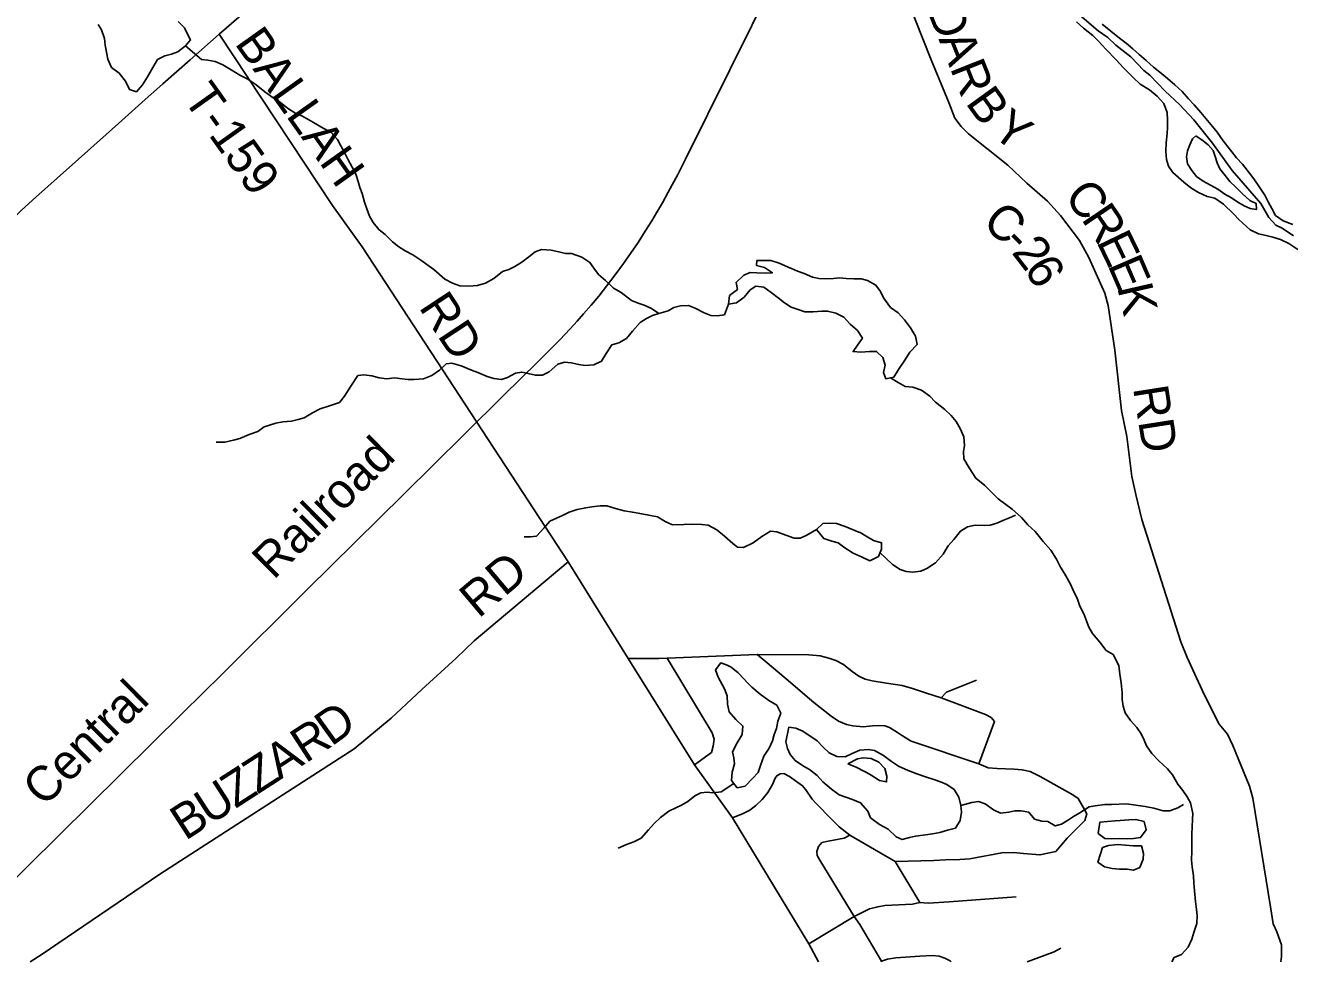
# Model space of a CAD drawing. Extents: x 114604 to 551442, y 316898 to 567001.
# Drawn here: x 150354 to 161190, y 317643 to 325659 of the extents above; entities that cross this region are included whole.
import ezdxf

# ---------------------------------------------------------------- set-up
doc = ezdxf.new("R2010")
doc.units = 0
for name, color, linetype in [('_CIVIL_CONSTRUCTION', 7, 'Continuous'), ('DV_X_County_Line', 7, 'Continuous'), ('GE_P_Alignment_1000_Bearings', 7, 'Continuous'), ('GE_P_Alignment_1000_Cardinal_Points', 7, 'Continuous'), ('GE_P_Alignment_1000_Stations', 7, 'Continuous'), ('GE_P_Alignment_100_Bearings', 7, 'Continuous'), ('GE_P_Alignment_500_Bearings', 7, 'Continuous'), ('GE_P_Alignment_500_Distances', 7, 'Continuous'), ('MT_X_Edge_Line', 7, 'Continuous'), ('PM_P_Cells', 7, 'Continuous'), ('PM_P_CL_Double_Solid', 7, 'Continuous'), ('PM_P_Crosswalk', 7, 'Continuous')]:
    doc.layers.add(name, color=color, linetype=linetype)

msp = doc.modelspace()

# ---------------------------------------------------------------- linework, layer by layer
at = {"layer": '_CIVIL_CONSTRUCTION'}
for points in [[(152012, 325582), (152182, 325729), (152420, 325929), (152650, 326122), (152844, 326291), (153053, 326482), (153139, 326566), (153208, 326636), (153270, 326699)], [(151530, 325157), (151764, 325363), (152012, 325582)], [(149966, 323637), (150047, 323753), (150109, 323837), (150170, 323915), (150244, 323999), (150321, 324077), (150445, 324189), (150810, 324514), (151152, 324818), (151380, 325023), (151502, 325132), (151530, 325157)]]:
    msp.add_lwpolyline(points, dxfattribs=at)
at = {"layer": 'DV_X_County_Line'}
msp.add_line((160370, 324712), (160342, 324688), dxfattribs=at)
for points in [[(159347, 325690), (159409, 325634), (159488, 325572), (159538, 325522), (159598, 325456), (159688, 325364), (159745, 325300), (159833, 325212), (159893, 325156), (159973, 325106), (160040, 325053), (160096, 324991), (160124, 324913), (160128, 324847), (160127, 324784), (160125, 324732), (160115, 324652), (160113, 324578), (160119, 324510), (160136, 324452), (160174, 324398), (160266, 324316), (160328, 324268), (160392, 324228), (160467, 324194), (160533, 324179), (160607, 324127), (160693, 324045), (160739, 323995), (160834, 323907), (160906, 323875), (160972, 323859), (161028, 323845), (161094, 323825), (161166, 323792), (161243, 323740)], [(161200, 323954), (161116, 323986), (161052, 324032), (161021, 324092), (160989, 324148), (160959, 324206), (160915, 324274), (160865, 324344), (160830, 324394), (160768, 324470), (160718, 324525), (160658, 324601), (160603, 324671), (160551, 324743), (160513, 324793), (160469, 324845), (160411, 324913), (160354, 324977), (160306, 325031), (160252, 325093), (160190, 325149), (160127, 325203), (160061, 325257), (160007, 325301), (159945, 325359), (159885, 325409), (159830, 325457), (159772, 325505), (159716, 325548), (159642, 325608), (159567, 325670)], [(160342, 324688), (160318, 324636), (160299, 324584), (160291, 324532), (160299, 324472), (160336, 324416), (160374, 324366), (160432, 324326), (160559, 324257), (160617, 324213), (160676, 324182), (160730, 324144), (160784, 324113), (160835, 324091), (160889, 324083), (160886, 324133), (160832, 324159), (160766, 324219), (160711, 324274), (160659, 324322), (160620, 324374), (160576, 324431), (160551, 324483), (160535, 324535), (160517, 324587), (160474, 324637), (160422, 324679), (160372, 324710), (160370, 324712)]]:
    msp.add_lwpolyline(points, dxfattribs=at)
at = {"layer": 'GE_P_Alignment_1000_Bearings'}
msp.add_lwpolyline([(149843, 317937), (151701, 319773), (152038, 320106), (152766, 320828), (153590, 321644), (154110, 322157), (154448, 322494), (154735, 322774), (154839, 322878), (154926, 322967), (155015, 323060), (155076, 323125), (155131, 323189), (155195, 323263), (155260, 323341), (155327, 323425), (155400, 323522), (155472, 323620), (155533, 323706), (155598, 323801), (155658, 323896), (155714, 323985), (155754, 324053), (155805, 324140), (155855, 324231), (155936, 324383), (156002, 324512), (156761, 326045)], dxfattribs=at)
at = {"layer": 'GE_P_Alignment_1000_Cardinal_Points'}
for p, q in [((155513, 320239), (155775, 320240)), ((158009, 318149), (157796, 318501))]:
    msp.add_line(p, q, dxfattribs=at)
for points in [[(152012, 325582), (152983, 324117), (153235, 323762), (155000, 321065), (155513, 320239), (156079, 319328), (156406, 318875), (157057, 317796), (157142, 317643)], [(150395, 317643), (150497, 317708), (151504, 318393), (153169, 319466), (153485, 319728), (153747, 319974), (154041, 320242), (154194, 320391), (155000, 321065)], [(155775, 320240), (155845, 320241), (156616, 320272), (156621, 320272)], [(156079, 319328), (156224, 319435), (156240, 319487), (156247, 319547), (156231, 319603), (155845, 320241)], [(156616, 320272), (156683, 320215), (156865, 320066), (157100, 319863), (157249, 319744), (157313, 319701), (157381, 319673), (157435, 319661), (157523, 319654), (157602, 319662), (157655, 319664), (157707, 319663), (157749, 319647), (157817, 319604), (157859, 319576), (157929, 319533), (157942, 319528), (158513, 319337), (158592, 319303), (158670, 319298), (158815, 319292), (158883, 319287), (158951, 319270), (159038, 319229), (159270, 319098)], [(156621, 320272), (157059, 320270), (157156, 320261), (157230, 320242), (157289, 320223), (157356, 320187), (157428, 320127), (157487, 320088), (157541, 320061), (157601, 320048), (157723, 320029), (157856, 320008), (157944, 319982), (158066, 319943), (158190, 319903), (158571, 319759), (158618, 319734), (158647, 319700), (158513, 319337)], [(158190, 319903), (158236, 319950), (158492, 320054)], [(156406, 318875), (156495, 318913), (156552, 318941), (156604, 318980), (156659, 319033), (156707, 319092), (156746, 319161), (156771, 319213), (156785, 319235), (156812, 319251), (156844, 319253), (156894, 319228), (157003, 319148), (157032, 319114), (157086, 319036), (157117, 319000), (157254, 318861), (157317, 318799), (157409, 318726), (157796, 318501), (158128, 318509), (158227, 318515), (158351, 318519), (158435, 318525), (158542, 318543)], [(159270, 319098), (159317, 319072), (159362, 319040), (159384, 319000), (159418, 318945), (159436, 318908), (159421, 318852)], [(158542, 318543), (158603, 318554), (158709, 318576), (158809, 318577), (158895, 318570), (159035, 318557), (159171, 318588), (159269, 318700), (159421, 318852)], [(157409, 318726), (157360, 318700), (157224, 318676), (157170, 318664), (157141, 318630), (157127, 318587), (157130, 318552), (157152, 318511), (157446, 318031), (157494, 317963), (157681, 317648), (157684, 317643)], [(157057, 317796), (157446, 318031), (157577, 318096), (157647, 318113), (157708, 318124), (157944, 318136), (158009, 318149), (158079, 318143), (158259, 318157), (158833, 318198)], [(158926, 317643), (159156, 317727), (159213, 317760)], [(157673, 317643), (157681, 317648), (157730, 317664), (157802, 317675), (158009, 317691), (158112, 317697), (158172, 317691), (158223, 317674), (158267, 317651), (158277, 317643)]]:
    msp.add_lwpolyline(points, dxfattribs=at)
at = {"layer": 'GE_P_Alignment_1000_Stations'}
for points in [[(152012, 325582), (152182, 325729), (152420, 325929), (152650, 326122), (152844, 326291), (153053, 326482), (153139, 326566), (153208, 326636), (153270, 326699)], [(151530, 325157), (151764, 325363), (152012, 325582)], [(149966, 323637), (150047, 323753), (150109, 323837), (150170, 323915), (150244, 323999), (150321, 324077), (150445, 324189), (150810, 324514), (151152, 324818), (151380, 325023), (151502, 325132), (151530, 325157)]]:
    msp.add_lwpolyline(points, dxfattribs=at)
at = {"layer": 'GE_P_Alignment_500_Bearings'}
msp.add_lwpolyline([(157902, 325874), (158106, 325363), (158255, 324999), (158308, 324863), (158361, 324792), (158423, 324730), (158762, 324462), (158923, 324309), (159100, 324154), (159211, 324031), (159375, 323817), (159454, 323670), (159591, 323366), (159620, 323260), (159675, 322878), (159733, 322362), (159779, 322140), (159823, 321796), (159857, 321644), (159908, 321430), (160241, 320382), (160294, 320246), (160440, 319931), (160568, 319677), (160641, 319590), (160686, 319494), (160829, 319146), (160856, 319044), (161009, 318113), (161032, 317967), (161063, 317899), (161103, 317789), (161102, 317687), (161096, 317643)], dxfattribs=at)
at = {"layer": 'GE_P_Alignment_500_Distances'}
for points in [[(161204, 323857), (161109, 323923), (161055, 323949), (160993, 324013), (160925, 324133), (160679, 324415), (160513, 324649), (160352, 324849), (160231, 324982), (160107, 325094), (159976, 325232), (159924, 325272), (159814, 325388), (159685, 325488), (159617, 325554), (159533, 325612), (159338, 325781)], [(159338, 325781), (159533, 325612), (159617, 325554), (159685, 325488), (159814, 325388), (159924, 325272), (159976, 325232), (160107, 325094), (160231, 324982), (160352, 324849), (160513, 324649), (160679, 324415), (160925, 324133), (160993, 324013), (161055, 323949), (161109, 323923), (161204, 323857)]]:
    msp.add_lwpolyline(points, dxfattribs=at)
at = {"layer": 'MT_X_Edge_Line'}
for points in [[(150976, 325667), (151007, 325620), (151031, 325546), (151037, 325488), (151049, 325428), (151060, 325368), (151092, 325298), (151158, 325250), (151212, 325180), (151244, 325110), (151305, 325090), (151356, 325150), (151398, 325219), (151446, 325299), (151484, 325365), (151548, 325399), (151606, 325411), (151658, 325432), (151724, 325482), (151766, 325534), (151738, 325588), (151715, 325638), (151663, 325692)], [(156612, 323645), (156610, 323603), (156679, 323585), (156747, 323541), (156683, 323537), (156613, 323541), (156557, 323543), (156503, 323520), (156435, 323458), (156447, 323398), (156379, 323346), (156371, 323272), (156439, 323284), (156505, 323332), (156555, 323394), (156605, 323426), (156673, 323417), (156737, 323371), (156795, 323325), (156850, 323283), (156906, 323247), (156958, 323229), (157024, 323207), (157094, 323207), (157168, 323212), (157218, 323212), (157288, 323196), (157358, 323160), (157411, 323100), (157475, 323046), (157517, 322980), (157475, 322920), (157437, 322866), (157503, 322860), (157576, 322868), (157638, 322868), (157692, 322816), (157712, 322750), (157696, 322688), (157716, 322634), (157784, 322646), (157824, 322712), (157874, 322783), (157922, 322861), (157986, 322927), (157970, 322999), (157927, 323069), (157877, 323137), (157823, 323197), (157757, 323243), (157698, 323327), (157670, 323379), (157630, 323435), (157560, 323475), (157508, 323489), (157442, 323490), (157378, 323492), (157319, 323498), (157269, 323492), (157199, 323490), (157143, 323492), (157089, 323504), (157019, 323534), (156961, 323555), (156909, 323577), (156902, 323581)], [(156902, 323581), (156803, 323623), (156734, 323645), (156664, 323647), (156612, 323645)], [(157486, 321320), (157368, 321370), (157295, 321394), (157239, 321397), (157179, 321395), (157123, 321343)], [(157123, 321343), (157186, 321265), (157254, 321243), (157308, 321229), (157366, 321185), (157438, 321140), (157513, 321106), (157581, 321076), (157653, 321112), (157679, 321176), (157680, 321230), (157612, 321248), (157548, 321286), (157496, 321316), (157486, 321320)], [(156358, 320182), (156306, 320202), (156260, 320142), (156282, 320078), (156335, 319978), (156359, 319920), (156363, 319849), (156375, 319783), (156433, 319717), (156494, 319660), (156488, 319587), (156446, 319517), (156404, 319441), (156416, 319387), (156421, 319337), (156403, 319265), (156395, 319193), (156445, 319133), (156513, 319147), (156575, 319211), (156625, 319263), (156645, 319324), (156673, 319404), (156720, 319472), (156746, 319534), (156760, 319588), (156780, 319640), (156794, 319702), (156818, 319770), (156783, 319838), (156715, 319880), (156641, 319932), (156571, 319992), (156542, 320021)], [(156542, 320021), (156452, 320116), (156394, 320164), (156358, 320182)], [(156886, 319650), (156860, 319526), (156875, 319468), (156897, 319418), (156941, 319366), (157013, 319318), (157065, 319288), (157128, 319237), (157178, 319183), (157252, 319121), (157318, 319071), (157432, 319033), (157501, 319003), (157563, 318931), (157587, 318875), (157663, 318819), (157736, 318779), (157804, 318711), (157858, 318690), (157918, 318706), (157972, 318718), (158036, 318726), (158116, 318738), (158180, 318748), (158244, 318769), (158312, 318787), (158352, 318851), (158364, 318923), (158358, 318979), (158341, 319051), (158303, 319117), (158239, 319159), (158185, 319183), (158129, 319203), (158057, 319225), (157982, 319251), (157908, 319280), (157824, 319316), (157764, 319356), (157696, 319408), (157621, 319450), (157567, 319460), (157495, 319454), (157429, 319425), (157369, 319397), (157299, 319399), (157233, 319431), (157181, 319481), (157129, 319533), (157128, 319533)], [(157128, 319533), (157008, 319617), (156946, 319641), (156886, 319650)], [(157533, 319272), (157538, 319270), (157592, 319240), (157664, 319194), (157724, 319182), (157726, 319232), (157708, 319296), (157656, 319350), (157592, 319382), (157524, 319388), (157474, 319379), (157392, 319337)], [(157392, 319337), (157462, 319309), (157533, 319272)], [(159547, 318837), (159535, 318742), (159592, 318698), (159644, 318696), (159720, 318698), (159784, 318696), (159836, 318698), (159896, 318706), (159944, 318773), (159926, 318843), (159857, 318861), (159795, 318858), (159723, 318852)], [(159723, 318852), (159679, 318848), (159547, 318837)], [(159570, 318620), (159532, 318495), (159588, 318455), (159654, 318440), (159717, 318434), (159783, 318434), (159835, 318428), (159889, 318450), (159918, 318520), (159922, 318570), (159904, 318634), (159832, 318636), (159703, 318646)], [(159703, 318646), (159676, 318644), (159622, 318638), (159570, 318620)]]:
    msp.add_lwpolyline(points, dxfattribs=at)
at = {"layer": 'PM_P_Cells'}
for points in [[(155775, 323192), (155711, 323236), (155650, 323262), (155598, 323280), (155542, 323302), (155452, 323372), (155388, 323410), (155319, 323474), (155259, 323525), (155217, 323579), (155185, 323629), (155115, 323673), (155026, 323705), (154976, 323705), (154920, 323721), (154852, 323733), (154770, 323741), (154716, 323720), (154662, 323676), (154602, 323632), (154542, 323594), (154490, 323570), (154438, 323552), (154364, 323493), (154290, 323451), (154222, 323431), (154148, 323425), (154072, 323429), (154010, 323453), (153944, 323486), (153848, 323570), (153737, 323648), (153669, 323694), (153605, 323728), (153549, 323764), (153497, 323806), (153432, 323868), (153380, 323910), (153330, 323972), (153300, 324026), (153276, 324088), (153255, 324146), (153235, 324218), (153217, 324272), (153201, 324322), (153181, 324386), (153150, 324444), (153116, 324508), (153082, 324576), (153054, 324626), (153026, 324682), (152967, 324744), (152903, 324778), (152821, 324826), (152721, 324883), (152669, 324905), (152596, 324949), (152538, 324997), (152474, 325039), (152404, 325089), (152328, 325149), (152257, 325199), (152189, 325231), (152115, 325278), (152043, 325320), (151979, 325350), (151916, 325360), (151860, 325366), (151724, 325482)], [(156371, 323272), (156335, 323182), (156273, 323173), (156219, 323175), (156163, 323199), (156085, 323237), (156029, 323261), (155961, 323259), (155903, 323243), (155853, 323216), (155775, 323192), (155721, 323174), (155669, 323148), (155615, 323114), (155549, 323042), (155497, 322979), (155431, 322941), (155371, 322925), (155323, 322849), (155285, 322783), (155217, 322752), (155145, 322748), (155089, 322756), (155023, 322770), (154967, 322776), (154911, 322758), (154835, 322693), (154779, 322665), (154719, 322663), (154657, 322677), (154601, 322691), (154547, 322681), (154481, 322643), (154429, 322626), (154363, 322636), (154305, 322654), (154227, 322686), (154172, 322708), (154084, 322744), (154004, 322766), (153954, 322760), (153898, 322707), (153832, 322661), (153760, 322633), (153680, 322627), (153628, 322627), (153578, 322632), (153514, 322640), (153446, 322634), (153382, 322640), (153318, 322658), (153250, 322668), (153200, 322660), (153138, 322569), (153086, 322483), (153042, 322429), (152964, 322405), (152876, 322377), (152810, 322342), (152740, 322298), (152688, 322284), (152630, 322270), (152556, 322264), (152496, 322252), (152398, 322221), (152342, 322183), (152268, 322155), (152190, 322121), (152134, 322109), (152062, 322092), (151986, 322090)], [(160382, 318039), (160376, 318089), (160368, 318159), (160358, 318251), (160352, 318319), (160349, 318377), (160339, 318455), (160333, 318513), (160335, 318593), (160336, 318663), (160334, 318738), (160338, 318794), (160342, 318862), (160344, 318912), (160323, 319002), (160295, 319054), (160257, 319108), (160215, 319164), (160171, 319244), (160128, 319294), (160052, 319364), (159994, 319426), (159946, 319491), (159928, 319541), (159901, 319593), (159865, 319647), (159811, 319709), (159765, 319775), (159749, 319831), (159740, 319889), (159738, 319944), (159730, 320030), (159718, 320104), (159711, 320178), (159661, 320274), (159601, 320308), (159547, 320378), (159486, 320452), (159454, 320508), (159410, 320622), (159378, 320686), (159357, 320748), (159319, 320824), (159295, 320882), (159245, 320966), (159211, 321020), (159178, 321088), (159128, 321166), (159062, 321241), (158995, 321325), (158931, 321383), (158879, 321447), (158797, 321517), (158743, 321557), (158678, 321605), (158624, 321661), (158564, 321719), (158488, 321781), (158429, 321871), (158383, 321947), (158381, 322011), (158389, 322061), (158384, 322137), (158352, 322209), (158320, 322267), (158276, 322319), (158222, 322369), (158141, 322433), (158093, 322483), (158023, 322535), (157949, 322562), (157881, 322568), (157821, 322600), (157758, 322640)], [(156407, 321223), (156337, 321285), (156271, 321341), (156198, 321381), (156142, 321385), (156064, 321389), (155988, 321386), (155892, 321384), (155828, 321412), (155762, 321452), (155702, 321464), (155628, 321476), (155549, 321490), (155479, 321503), (155405, 321523), (155329, 321545), (155273, 321547), (155201, 321537), (155149, 321529), (155077, 321515), (155007, 321490), (154949, 321462), (154899, 321440), (154843, 321414), (154793, 321358), (154727, 321285), (154677, 321279), (154623, 321279)], [(158825, 321467), (158775, 321443), (158719, 321421), (158667, 321397), (158611, 321379), (158561, 321376), (158481, 321380), (158417, 321366), (158355, 321330), (158299, 321256), (158251, 321204), (158207, 321131), (158143, 321059), (158067, 321009), (158015, 320987), (157949, 320979), (157891, 320984), (157839, 321000), (157773, 321042), (157664, 321148)], [(157123, 321343), (157034, 321291), (156984, 321269), (156933, 321269), (156861, 321294), (156783, 321324), (156729, 321328), (156655, 321284), (156583, 321228), (156499, 321189), (156449, 321191), (156407, 321223)], [(156415, 319168), (156309, 319098), (156237, 319090), (156187, 319094), (156135, 319090), (156083, 319064), (156023, 319016), (155969, 318984), (155919, 318961), (155859, 318933), (155789, 318877), (155735, 318825), (155685, 318771), (155624, 318702), (155562, 318670), (155498, 318646), (155426, 318616)], [(160265, 318990), (160214, 318961), (160148, 318935), (160091, 318935), (160011, 318957), (159935, 318973), (159855, 318983), (159777, 318994), (159649, 318990), (159591, 318988), (159507, 318978), (159457, 318970), (159377, 318919), (159323, 318887), (159271, 318851), (159221, 318821), (159167, 318805), (159103, 318843), (159051, 318847), (158989, 318864), (158940, 318922), (158876, 318934), (158822, 318934), (158770, 318924), (158698, 318916), (158638, 318942), (158568, 318996), (158510, 319015), (158452, 319005), (158358, 318979)], [(160165, 317643), (160183, 317680), (160247, 317704), (160305, 317768), (160335, 317836), (160351, 317893), (160377, 317969), (160382, 318039)]]:
    msp.add_lwpolyline(points, dxfattribs=at)

# ---------------------------------------------------------------- texts
at = {"layer": 'GE_P_Alignment_100_Bearings'}
for s, rotation, p in [('Railroad', 44.6709, (152477, 320906)), ('Central', 44.7936, (150514, 318960))]:
    msp.add_text(s, height=299, rotation=rotation, dxfattribs=at).set_placement(p)
at = {"layer": 'PM_P_CL_Double_Solid'}
for s, rotation, p in [('D', 291.6096, (158068, 325786)), ('A', 291.6096, (158166, 325541)), ('R', 291.6711, (158263, 325295)), ('B', 305.7917, (158393, 324995)), ('Y', 323.453, (158607, 324724)), ('C', 308.6711, (159234, 324189)), ('C', 317.5087, (158531, 323957)), ('R', 303.9487, (159384, 324002)), ('E', 295.8101, (159516, 323807)), ('-', 314.2838, (158708, 323795)), ('2', 307.8003, (158787, 323714)), ('6', 300.909, (158894, 323577)), ('E', 293.3065, (159612, 323608)), ('K', 282.9483, (159696, 323416)), ('RD', 278.9182, (159831, 322555))]:
    msp.add_text(s, height=300, rotation=rotation, dxfattribs=at).set_placement(p)
at = {"layer": 'PM_P_Crosswalk'}
for s, rotation, p in [('BALLAH', 305.4181, (152139, 325504)), ('T-159', 305.4274, (151697, 325031)), ('RD', 303.4152, (153715, 323246)), ('RD', 40.1533, (154232, 320576)), ('D', 35.7457, (152972, 319481)), ('R', 32.9406, (152752, 319338)), ('Z', 32.8237, (152341, 319073)), ('A', 32.8249, (152529, 319195)), ('Z', 32.8237, (152152, 318951)), ('U', 32.8221, (151930, 318808)), ('B', 32.8259, (151723, 318675))]:
    msp.add_text(s, height=300, rotation=rotation, dxfattribs=at).set_placement(p)

doc.saveas('drawing.dxf')
